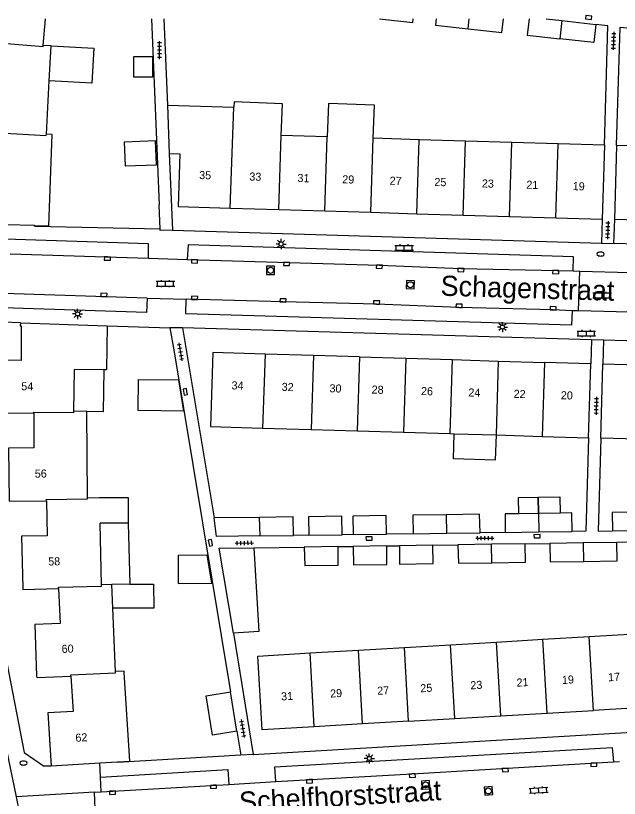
# Model space of a CAD drawing. Extents: x 125000 to 129004, y 397500 to 399008.
# Drawn here: x 126911.6 to 126986.5, y 398903.3 to 399000.4 of the extents above; entities that cross this region are included whole.
import ezdxf

# ---------------------------------------------------------------- set-up
doc = ezdxf.new("R2010")
doc.units = 0
for name, color, linetype in [('gg-afsc-erfafscheiding', 7, 'Continuous'), ('gg-afsc-muur', 7, 'Continuous'), ('gg-anno-huisnummerreeks BGT', 7, 'Continuous'), ('gg-anno-openbare ruimte label', 7, 'Continuous'), ('gg-bbg-bijgebouw', 7, 'Continuous'), ('gg-bbg-gedigitaliseerde bebouwing', 7, 'Continuous'), ('gg-bbg-gedigitaliseerde bijgebouw', 7, 'Continuous'), ('gg-bbg-hoofdgebouw', 7, 'Continuous'), ('gg-bbg-luifel en loopbrug', 7, 'Continuous'), ('gg-bbg-tussenscheiding', 7, 'Continuous'), ('gg-knt-verharding', 7, 'Continuous'), ('gg-knt-verharding nz', 7, 'Continuous'), ('gt-grn-weggrens', 7, 'Continuous'), ('gt-symb-brandkraan', 7, 'Continuous'), ('gt-symb-klinker verharding', 7, 'Continuous'), ('gt-symb-kolk', 7, 'Continuous'), ('gt-symb-lichtmast', 7, 'Continuous'), ('gt-symb-rioolschacht', 7, 'Continuous'), ('gt-symb-tegel verharding', 7, 'Continuous')]:
    doc.layers.add(name, color=color, linetype=linetype)

# ---------------------------------------------------------------- blocks, each defined once
blk = doc.blocks.new('gt0-KOLK')
at = {"layer": 'gt-symb-kolk'}
blk.add_lwpolyline([(0, 0), (0.375, 0), (0.375, 0.4), (-0.375, 0.4), (-0.375, 0), (0, 0)], dxfattribs=at)
blk = doc.blocks.new('gt0-KL1')
at = {"layer": 'gt-symb-klinker verharding'}
for p, q in [((-1.15, 0.3), (1.15, 0.3)), ((-1, -0.3), (-1, 0.3)), ((-0.5, 0.3), (-0.5, 0.45)), ((0, -0.3), (0, 0.3)), ((0.5, 0.3), (0.5, 0.45)), ((1, -0.3), (1, 0.3)), ((-1.15, -0.3), (1.15, -0.3)), ((-0.5, -0.45), (-0.5, -0.3)), ((0.5, -0.45), (0.5, -0.3))]:
    blk.add_line(p, q, dxfattribs=at)
blk = doc.blocks.new('gt0-RS')
at = {"layer": 'gt-symb-rioolschacht'}
blk.add_lwpolyline([(-0.5, -0.5), (0.5, -0.5), (0.5, 0.5), (-0.5, 0.5)], close=True, dxfattribs=at)
blk.add_circle((0, 0), 0.375, dxfattribs=at)
blk = doc.blocks.new('gt0-LMAST')
at = {"layer": 'gt-symb-lichtmast'}
for p, q in [((-0.182, 0.173), (-0.447, 0.438)), ((-0.005, 0.246), (-0.005, 0.621)), ((0.172, 0.173), (0.437, 0.438)), ((-0.255, -0.004), (-0.63, -0.004)), ((-0.182, -0.181), (-0.447, -0.446)), ((-0.005, -0.254), (-0.005, -0.629)), ((0.437, -0.446), (0.172, -0.181)), ((0.245, -0.004), (0.62, -0.004))]:
    blk.add_line(p, q, dxfattribs=at)
blk.add_circle((-0.005, -0.004), 0.25, dxfattribs=at)
blk = doc.blocks.new('gt0-BR')
at = {"layer": 'gt-symb-brandkraan'}
for centre, radius, start, end in [((-0.244, 0), 0.206, 107.56694, 252.43307), ((0.599, -2.664), 3, 106.89205, 107.56694), ((0, -0.691), 0.938, 73.10799, 106.89205), ((-0.599, -2.664), 3, 72.43309, 73.10799), ((0.244, 0), 0.206, 287.56695, 72.43309), ((0.599, 2.664), 3, 252.43307, 253.10797), ((0, 0.691), 0.938, 253.10797, 286.89206), ((-0.599, 2.664), 3, 286.89206, 287.56695)]:
    blk.add_arc(centre, radius, start, end, dxfattribs=at)
blk = doc.blocks.new('gt0-TEG1')
at = {"layer": 'gt-symb-tegel verharding'}
for p, q in [((-1.125, 0), (1.125, 0)), ((-0.9, -0.25), (-0.9, 0.25)), ((-0.45, -0.25), (-0.45, 0.25)), ((0, -0.25), (0, 0.25)), ((0.45, -0.25), (0.45, 0.25)), ((0.9, -0.25), (0.9, 0.25))]:
    blk.add_line(p, q, dxfattribs=at)

msp = doc.modelspace()

# ---------------------------------------------------------------- linework, layer by layer
at = {"layer": 'gg-afsc-erfafscheiding'}
for p, q in [((126928.494, 399000), (126929.417, 398976.919)), ((126930.026, 399000), (126930.451, 398989.282)), ((126930.689, 398983.287), (126931.066, 398973.781)), ((126932.334, 398961.672), (126936.26, 398938.085)), ((126931.299, 398958.659), (126938.266, 398916.484)), ((126947.973, 398935.925), (126946.093, 398935.899)), ((126953.492, 398936.005), (126952.112, 398935.985)), ((126960.921, 398936.111), (126957.632, 398936.064)), ((126972.36, 398936.275), (126969.23, 398936.23)), ((126957.65, 398934.599), (126959.22, 398934.623)), ((126963.36, 398934.685), (126966.479, 398934.732)), ((126974.808, 398934.858), (126977.888, 398934.905)), ((126987.807, 398935.055), (126986.177, 398935.03)), ((126951.611, 398934.507), (126953.511, 398934.536)), ((126938.631, 398923.78), (126941.071, 398908.725))]:
    msp.add_line(p, q, dxfattribs=at)
for points in [[(126984.65, 398984.321), (126985.081, 398999.146), (126983.571, 398999.314)], [(126986.163, 398984.276), (126986.612, 398998.976), (126988.66, 398998.748)], [(126982.674, 398948.022), (126982.331, 398936.418), (126980.649, 398936.394)], [(126984.197, 398947.983), (126983.856, 398936.44), (126985.639, 398936.466)]]:
    msp.add_lwpolyline(points, dxfattribs=at)
at = {"layer": 'gg-afsc-muur'}
for p, q in [((126929.536, 398973.882), (126929.417, 398976.919)), ((126922.976, 398961.917), (126930.763, 398961.665)), ((126930.763, 398961.665), (126931.299, 398958.659)), ((126941.182, 398934.364), (126947.432, 398934.444)), ((126939.07, 398911.62), (126939.553, 398908.614))]:
    msp.add_line(p, q, dxfattribs=at)
for points in [[(126929.536, 398973.882), (126913.995, 398974.244), (126913.98, 398974.346)], [(126939.553, 398908.614), (126924.26, 398907.704), (126924.271, 398907.809)]]:
    msp.add_lwpolyline(points, dxfattribs=at)
at = {"layer": 'gg-bbg-bijgebouw'}
for p, q in [((126977.416, 399000), (126979.383, 398999.781)), ((126979.383, 398999.781), (126983.571, 398999.314)), ((126976.422, 398938.624), (126974.029, 398938.59)), ((126976.472, 398938.625), (126976.422, 398938.624)), ((126976.522, 398938.626), (126976.472, 398938.625)), ((126979.164, 398938.663), (126976.522, 398938.626)), ((126941.88, 398938.129), (126936.26, 398938.085)), ((126941.943, 398935.839), (126946.093, 398935.899)), ((126947.973, 398935.925), (126952.112, 398935.985)), ((126953.492, 398936.005), (126957.632, 398936.064)), ((126960.921, 398936.111), (126965.075, 398936.17)), ((126965.075, 398936.17), (126969.23, 398936.23)), ((126972.36, 398936.275), (126976.504, 398936.334)), ((126976.504, 398936.334), (126980.649, 398936.394)), ((126985.639, 398936.466), (126989.784, 398936.526)), ((126963.36, 398934.685), (126959.22, 398934.623)), ((126970.643, 398934.795), (126966.479, 398934.732)), ((126974.808, 398934.858), (126970.643, 398934.795)), ((126982.033, 398934.968), (126977.888, 398934.905)), ((126986.177, 398935.03), (126982.033, 398934.968)), ((126951.611, 398934.507), (126947.432, 398934.444)), ((126947.432, 398934.444), (126947.477, 398932.153)), ((126957.65, 398934.599), (126953.511, 398934.536)), ((126939.07, 398911.62), (126938.266, 398916.484))]:
    msp.add_line(p, q, dxfattribs=at)
for points in [[(126956.772, 399000), (126960.877, 398999.542), (126960.928, 399000)], [(126963.796, 399000), (126963.71, 398999.226), (126967.733, 398998.778)], [(126967.733, 398998.778), (126971.948, 398998.309), (126972.137, 399000)], [(126975.316, 399000), (126975.089, 398997.959), (126979.13, 398997.509)], [(126983.571, 398999.314), (126983.318, 398997.043), (126979.13, 398997.509)], [(126969.23, 398936.23), (126969.177, 398938.52), (126965.033, 398938.461)], [(126974.029, 398938.59), (126972.327, 398938.565), (126972.36, 398936.275)], [(126980.649, 398936.394), (126980.616, 398938.684), (126979.164, 398938.663)], [(126989.751, 398938.816), (126985.606, 398938.756), (126985.639, 398936.466)], [(126941.943, 398935.839), (126936.554, 398935.762), (126936.26, 398938.085)], [(126946.093, 398935.899), (126946.03, 398938.189), (126941.88, 398938.129)], [(126952.112, 398935.985), (126952.08, 398938.275), (126947.94, 398938.215), (126947.973, 398935.925)], [(126957.632, 398936.064), (126957.599, 398938.355), (126953.459, 398938.295), (126953.492, 398936.005)], [(126965.033, 398938.461), (126960.888, 398938.401), (126960.921, 398936.111)], [(126959.22, 398934.623), (126959.254, 398932.334), (126963.394, 398932.395), (126963.36, 398934.685)], [(126966.479, 398934.732), (126966.554, 398932.441), (126970.699, 398932.505)], [(126970.699, 398932.505), (126974.843, 398932.568), (126974.808, 398934.858)], [(126977.888, 398934.905), (126977.923, 398932.613), (126982.068, 398932.677)], [(126982.068, 398932.677), (126986.212, 398932.74), (126986.177, 398935.03)], [(126938.631, 398923.78), (126936.882, 398934.33), (126941.182, 398934.364)], [(126941.182, 398934.364), (126941.788, 398923.97), (126938.631, 398923.78)], [(126947.477, 398932.153), (126951.646, 398932.217), (126951.611, 398934.507)], [(126953.511, 398934.536), (126953.545, 398932.246), (126957.685, 398932.309), (126957.65, 398934.599)], [(126939.07, 398911.62), (126936.05, 398911.125), (126935.267, 398916.003), (126938.266, 398916.484)]]:
    msp.add_lwpolyline(points, dxfattribs=at)
at = {"layer": 'gg-bbg-gedigitaliseerde bebouwing'}
for p, q in [((126915.054, 398996.709), (126915.33, 399000)), ((126930.451, 398989.282), (126938.698, 398989.046)), ((126930.451, 398989.282), (126930.689, 398983.287)), ((126950.283, 398985.339), (126944.576, 398985.508)), ((126961.678, 398985.002), (126955.981, 398985.171)), ((126967.422, 398984.832), (126961.678, 398985.002)), ((126973.166, 398984.661), (126967.422, 398984.832)), ((126978.91, 398984.491), (126973.166, 398984.661)), ((126984.65, 398984.321), (126978.91, 398984.491)), ((126930.689, 398983.287), (126931.996, 398983.25)), ((126922.551, 398956.447), (126918.929, 398956.494)), ((126925.6, 398937.437), (126922.101, 398937.42))]:
    msp.add_line(p, q, dxfattribs=at)
for points in [[(126944.576, 398985.508), (126944.718, 398989.469), (126938.721, 398989.683), (126938.698, 398989.046)], [(126955.981, 398985.171), (126956.142, 398989.28), (126950.447, 398989.505), (126950.283, 398985.339)], [(126922.976, 398961.917), (126922.905, 398956.442), (126922.551, 398956.447)], [(126920.554, 398940.545), (126922.028, 398940.601), (126925.585, 398940.618), (126925.6, 398937.437)]]:
    msp.add_lwpolyline(points, dxfattribs=at)
at = {"layer": 'gg-bbg-gedigitaliseerde bijgebouw'}
msp.add_line((126925.773, 398929.851), (126923.578, 398929.801), dxfattribs=at)
for points in [[(126926.249, 398995.282), (126926.257, 398992.805), (126928.643, 398992.812), (126928.635, 398995.29), (126926.249, 398995.282)], [(126925.081, 398984.693), (126925.199, 398981.743), (126929.087, 398981.898), (126928.969, 398984.849), (126925.081, 398984.693)], [(126932.452, 398951.31), (126926.817, 398951.383), (126926.868, 398955.253), (126931.811, 398955.188), (126932.452, 398951.31)], [(126935.947, 398929.957), (126935.372, 398933.439), (126931.772, 398933.426), (126931.785, 398929.942), (126935.947, 398929.957)], [(126925.773, 398929.851), (126928.741, 398929.863), (126928.753, 398926.881), (126923.693, 398926.86)]]:
    msp.add_lwpolyline(points, dxfattribs=at)
at = {"layer": 'gg-bbg-hoofdgebouw'}
for p, q in [((126916.04, 398996.638), (126915.054, 398996.709)), ((126915.802, 398992.312), (126916.04, 398996.638)), ((126915.438, 398985.698), (126915.802, 398992.312)), ((126984.65, 398984.321), (126984.383, 398975.141)), ((126986.163, 398984.276), (126985.883, 398975.1)), ((126991.905, 398984.106), (126986.163, 398984.276)), ((126938.25, 398976.505), (126944.267, 398976.327)), ((126944.267, 398976.327), (126949.965, 398976.158)), ((126949.965, 398976.158), (126955.662, 398975.99)), ((126955.662, 398975.99), (126961.406, 398975.82)), ((126961.406, 398975.82), (126967.15, 398975.651)), ((126967.15, 398975.651), (126972.895, 398975.481)), ((126972.895, 398975.481), (126978.639, 398975.31)), ((126913.98, 398974.346), (126910.389, 398974.439)), ((126978.639, 398975.31), (126984.383, 398975.141)), ((126991.636, 398974.931), (126985.883, 398975.1)), ((126912.219, 398962.279), (126922.976, 398961.917)), ((126948.581, 398958.222), (126942.574, 398958.402)), ((126954.291, 398958.051), (126948.581, 398958.222)), ((126954.291, 398958.051), (126960.023, 398957.879)), ((126960.023, 398957.879), (126965.756, 398957.707)), ((126965.756, 398957.707), (126971.488, 398957.536)), ((126971.488, 398957.536), (126977.221, 398957.364)), ((126982.953, 398957.192), (126977.221, 398957.364)), ((126982.674, 398948.022), (126982.953, 398957.192)), ((126984.197, 398947.983), (126984.461, 398957.155)), ((126990.2, 398956.989), (126984.461, 398957.155)), ((126918.861, 398951.298), (126918.929, 398956.494)), ((126920.48, 398951.28), (126918.861, 398951.298)), ((126920.554, 398940.545), (126920.48, 398951.28)), ((126942.249, 398949.218), (126948.299, 398949.039)), ((126948.299, 398949.039), (126954.006, 398948.87)), ((126954.006, 398948.87), (126959.748, 398948.7)), ((126959.748, 398948.7), (126965.481, 398948.531)), ((126965.481, 398948.531), (126966.028, 398948.515)), ((126966.028, 398948.515), (126971.213, 398948.361)), ((126971.213, 398948.361), (126976.946, 398948.191)), ((126976.946, 398948.191), (126982.674, 398948.022)), ((126989.929, 398947.812), (126984.197, 398947.983)), ((126922.276, 398929.768), (126922.101, 398937.42)), ((126923.578, 398929.801), (126922.276, 398929.768)), ((126924.001, 398918.997), (126923.693, 398926.86)), ((126971.285, 398922.67), (126977.024, 398923.007)), ((126977.024, 398923.007), (126982.763, 398923.345)), ((126982.763, 398923.345), (126988.475, 398923.68)), ((126954.151, 398921.662), (126959.852, 398921.997)), ((126959.852, 398921.997), (126965.547, 398922.332)), ((126965.547, 398922.332), (126971.285, 398922.67)), ((126948.162, 398921.31), (126954.151, 398921.662)), ((126989.039, 398914.513), (126983.3, 398914.177)), ((126966.083, 398913.169), (126971.822, 398913.505)), ((126971.822, 398913.505), (126977.561, 398913.841)), ((126977.561, 398913.841), (126983.3, 398914.177)), ((126954.654, 398912.5), (126948.664, 398912.149)), ((126960.344, 398912.833), (126954.654, 398912.5)), ((126960.344, 398912.833), (126966.083, 398913.169)), ((126916.025, 398907.32), (126922.065, 398907.678)), ((126922.065, 398907.678), (126924.271, 398907.809))]:
    msp.add_line(p, q, dxfattribs=at)
for points in [[(126913.98, 398974.346), (126915.746, 398974.3), (126916.153, 398985.653), (126915.438, 398985.698)], [(126931.996, 398983.25), (126931.808, 398976.695), (126938.25, 398976.505)], [(126912.219, 398962.279), (126912.207, 398961.925), (126912.334, 398961.924), (126912.297, 398957.614), (126909.137, 398957.641), (126909.082, 398951.103), (126913.882, 398951.063)], [(126942.574, 398958.402), (126936.067, 398958.597), (126935.794, 398949.409), (126942.249, 398949.218)], [(126913.882, 398951.063), (126913.907, 398946.746), (126910.757, 398946.721), (126910.809, 398940.164), (126915.439, 398940.201)], [(126915.439, 398940.201), (126915.536, 398935.861), (126912.377, 398935.792), (126912.517, 398929.36)], [(126912.517, 398929.36), (126912.52, 398929.2), (126916.959, 398929.296)], [(126916.959, 398929.296), (126917.154, 398924.959), (126913.996, 398924.841), (126914.236, 398918.427)], [(126948.664, 398912.149), (126942.206, 398911.771), (126941.663, 398920.928), (126948.162, 398921.31)], [(126925.099, 398918.904), (126925.089, 398919.064), (126924.001, 398918.997)], [(126914.236, 398918.427), (126914.242, 398918.267), (126918.489, 398918.426)], [(126918.489, 398918.426), (126918.784, 398914.067), (126915.62, 398913.871), (126916.025, 398907.32)], [(126924.271, 398907.809), (126925.78, 398907.898), (126925.099, 398918.904)]]:
    msp.add_lwpolyline(points, dxfattribs=at)
at = {"layer": 'gg-bbg-luifel en loopbrug'}
msp.add_line((126925.6, 398937.437), (126925.773, 398929.851), dxfattribs=at)
for points in [[(126916.04, 398996.638), (126921.324, 398996.347), (126921.086, 398992.022), (126915.802, 398992.312)], [(126922.551, 398956.447), (126922.483, 398951.254), (126920.48, 398951.28)], [(126971.213, 398948.361), (126971.12, 398945.23), (126965.935, 398945.383), (126966.028, 398948.515)], [(126974.029, 398938.59), (126974, 398940.615), (126976.393, 398940.649), (126976.422, 398938.624)], [(126976.522, 398938.626), (126976.493, 398940.651), (126979.135, 398940.689), (126979.164, 398938.663)]]:
    msp.add_lwpolyline(points, dxfattribs=at)
at = {"layer": 'gg-bbg-tussenscheiding'}
for p, q in [((126967.733, 398998.778), (126967.869, 399000)), ((126979.383, 398999.781), (126979.13, 398997.509)), ((126938.25, 398976.505), (126938.698, 398989.046)), ((126944.267, 398976.327), (126944.576, 398985.508)), ((126949.965, 398976.158), (126950.283, 398985.339)), ((126955.662, 398975.99), (126955.981, 398985.171)), ((126961.406, 398975.82), (126961.678, 398985.002)), ((126967.15, 398975.651), (126967.422, 398984.832)), ((126972.895, 398975.481), (126973.166, 398984.661)), ((126978.639, 398975.31), (126978.91, 398984.491)), ((126942.574, 398958.402), (126942.249, 398949.218)), ((126948.581, 398958.222), (126948.299, 398949.039)), ((126954.291, 398958.051), (126954.006, 398948.87)), ((126960.023, 398957.879), (126959.748, 398948.7)), ((126965.756, 398957.707), (126965.481, 398948.531)), ((126971.488, 398957.536), (126971.213, 398948.361)), ((126977.221, 398957.364), (126976.946, 398948.191)), ((126976.472, 398938.625), (126976.504, 398936.334)), ((126941.943, 398935.839), (126941.88, 398938.129)), ((126965.033, 398938.461), (126965.075, 398936.17)), ((126970.699, 398932.505), (126970.643, 398934.795)), ((126982.033, 398934.968), (126982.068, 398932.677)), ((126923.693, 398926.86), (126923.578, 398929.801)), ((126977.561, 398913.841), (126977.024, 398923.007)), ((126983.3, 398914.177), (126982.763, 398923.345)), ((126960.344, 398912.833), (126959.852, 398921.997)), ((126966.083, 398913.169), (126965.547, 398922.332)), ((126971.822, 398913.505), (126971.285, 398922.67)), ((126948.664, 398912.149), (126948.162, 398921.31)), ((126954.654, 398912.5), (126954.151, 398921.662))]:
    msp.add_line(p, q, dxfattribs=at)
for points in [[(126909.442, 398996.885), (126909.45, 398997.041), (126915.042, 398996.563), (126915.054, 398996.709)], [(126909.536, 398985.669), (126909.542, 398985.845), (126915.429, 398985.531), (126915.438, 398985.698)], [(126913.882, 398951.063), (126913.881, 398951.203), (126918.859, 398951.14), (126918.861, 398951.298)], [(126915.439, 398940.201), (126915.435, 398940.372), (126920.555, 398940.426), (126920.554, 398940.545)], [(126916.959, 398929.296), (126916.951, 398929.473), (126922.28, 398929.608), (126922.276, 398929.768)], [(126918.489, 398918.426), (126918.476, 398918.613), (126924.007, 398918.856), (126924.001, 398918.997)]]:
    msp.add_lwpolyline(points, dxfattribs=at)
at = {"layer": 'gg-knt-verharding'}
for p, q in [((126984.383, 398975.141), (126984.297, 398972.176)), ((126985.883, 398975.1), (126985.792, 398972.131)), ((126931.066, 398973.781), (126984.297, 398972.176)), ((126984.297, 398972.176), (126985.792, 398972.131)), ((127033.023, 398970.721), (126985.792, 398972.131)), ((126928.11, 398970.308), (126932.92, 398970.144)), ((126980.785, 398968.729), (126981.6, 398968.693)), ((126981.453, 398963.762), (126981.6, 398968.693)), ((126981.6, 398968.693), (126987.833, 398968.506)), ((126927.948, 398965.357), (126932.799, 398965.203)), ((126981.453, 398963.762), (126980.668, 398963.779)), ((126987.686, 398963.585), (126981.453, 398963.762)), ((126912.219, 398962.279), (126910.024, 398962.358)), ((126932.334, 398961.672), (126930.763, 398961.665)), ((126983.044, 398960.185), (126932.334, 398961.672)), ((126983.044, 398960.185), (126982.953, 398957.192)), ((126984.547, 398960.136), (126983.044, 398960.185)), ((126984.547, 398960.136), (126984.461, 398957.155)), ((127032.888, 398958.707), (126984.547, 398960.136)), ((126941.071, 398908.725), (126989.212, 398911.562)), ((126941.071, 398908.725), (126939.553, 398908.614)), ((126985.758, 398907.82), (126986.506, 398907.857)), ((126922.225, 398904.085), (126922.143, 398905.899)), ((126938.08, 398905.008), (126943.88, 398905.35)), ((126921.653, 398899.131), (126921.395, 398904.03))]:
    msp.add_line(p, q, dxfattribs=at)
for points in [[(126931.066, 398973.781), (126929.544, 398973.752), (126929.536, 398973.882)], [(126928.11, 398970.308), (126928.125, 398972.096), (126910.335, 398972.651)], [(126980.785, 398968.729), (126980.813, 398970.483), (126933.02, 398971.955), (126932.92, 398970.144)], [(126911.722, 398903.469), (126910.27, 398910.673), (126908.039, 398922.231), (126906.531, 398930.762), (126904.33, 398945.539), (126902.874, 398956.982), (126901.818, 398966.206)], [(126927.948, 398965.357), (126927.87, 398963.579), (126910.078, 398964.139)], [(126980.668, 398963.779), (126980.566, 398962.002), (126932.75, 398963.414), (126932.799, 398965.203)], [(126904.54, 398960.476), (126906.371, 398945.761), (126908.22, 398933.284), (126910.098, 398922.461), (126912.687, 398908.981)], [(126943.88, 398905.35), (126943.759, 398907.195), (126985.591, 398909.593), (126985.758, 398907.82)], [(126912.687, 398908.981), (126915.074, 398907.317), (126916.025, 398907.32)], [(126922.143, 398905.899), (126937.93, 398906.847), (126938.08, 398905.008)], [(126921.395, 398904.03), (126921.394, 398904.058), (126922.225, 398904.085)], [(126912.786, 398898.617), (126912.173, 398901.229), (126911.722, 398903.469)]]:
    msp.add_lwpolyline(points, dxfattribs=at)
at = {"layer": 'gg-knt-verharding nz'}
for p, q in [((126910.952, 398970.831), (126928.11, 398970.308)), ((126927.948, 398965.357), (126910.143, 398965.897)), ((126922.225, 398904.085), (126938.08, 398905.008))]:
    msp.add_line(p, q, dxfattribs=at)
for points in [[(126932.92, 398970.144), (126956.74, 398969.439), (126966.864, 398969.037), (126980.785, 398968.729)], [(126980.668, 398963.779), (126978.282, 398963.884), (126966.615, 398964.192), (126956.39, 398964.607), (126944.784, 398964.864), (126932.799, 398965.203)], [(126943.88, 398905.35), (126960.811, 398906.294), (126985.758, 398907.82)]]:
    msp.add_lwpolyline(points, dxfattribs=at)
at = {"layer": 'gt-grn-weggrens'}
for p, q in [((126922.143, 398905.899), (126922.065, 398907.678)), ((126921.395, 398904.03), (126911.722, 398903.469))]:
    msp.add_line(p, q, dxfattribs=at)

# ---------------------------------------------------------------- block references
at = {"layer": 'gt-symb-brandkraan', "rotation": -0.2291818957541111}
msp.add_blockref('gt0-BR', (126984.172, 398970.808), dxfattribs=at)
at = {"layer": 'gt-symb-brandkraan'}
msp.add_blockref('gt0-BR', (126912.605, 398907.65), dxfattribs=at)
at = {"layer": 'gt-symb-klinker verharding'}
for p in [(126959.824, 398971.588), (126930.224, 398967.138), (126984.37, 398965.687), (126982.411, 398960.948)]:
    msp.add_blockref('gt0-KL1', p, dxfattribs=at)
at = {"layer": 'gt-symb-klinker verharding', "rotation": 3.4404948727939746}
msp.add_blockref('gt0-KL1', (126976.502, 398904.275), dxfattribs=at)
at = {"layer": 'gt-symb-kolk'}
for p, rotation in [((126982.687, 398999.954), -6.371822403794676), ((126923.016, 398970.456), 178.28164199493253), ((126933.82, 398970.105), 177.53533664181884), ((126945.252, 398969.782), 178.33888795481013), ((126956.74, 398969.439), 178.28164199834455), ((126966.864, 398969.037), 178.10803458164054), ((126978.619, 398968.787), 178.28164199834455), ((126922.578, 398965.526), -1.775600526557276), ((126933.824, 398965.176), -1.7183580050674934), ((126944.784, 398964.864), -1.7183579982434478), ((126956.39, 398964.607), -1.949254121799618), ((126966.615, 398964.192), -1.6611120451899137), ((126978.282, 398963.884), -2.521907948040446), ((126932.877, 398953.752), 98.80280446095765), ((126955.464, 398935.319), 1.031212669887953), ((126976.294, 398935.592), 0.973934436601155), ((126935.984, 398935.012), 99.72596567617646), ((126983.324, 398907.648), -176.67392639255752), ((126972.344, 398906.991), -176.67392639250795), ((126948.07, 398905.593), -176.6739263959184), ((126960.811, 398906.294), -176.7883742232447), ((126936.157, 398904.899), -176.67392638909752), ((126923.631, 398904.166), -176.67392639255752)]:
    msp.add_blockref('gt0-KOLK', p, dxfattribs=dict(at, rotation=rotation))
at = {"layer": 'gt-symb-lichtmast'}
for p in [(126944.558, 398972.062), (126919.319, 398963.379), (126972.01, 398961.757), (126955.496, 398908.234)]:
    msp.add_blockref('gt0-LMAST', p, dxfattribs=at)
at = {"layer": 'gt-symb-rioolschacht'}
msp.add_blockref('gt0-RS', (126943.243, 398968.791), dxfattribs=at)
for p, rotation in [((126960.582, 398967.006), -2.235636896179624), ((126962.475, 398904.946), 2.865265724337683), ((126970.263, 398904.193), 4.187704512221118)]:
    msp.add_blockref('gt0-RS', p, dxfattribs=dict(at, rotation=rotation))
at = {"layer": 'gt-symb-tegel verharding'}
for p, rotation in [((126985.784, 398997.271), -91.71835800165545), ((126929.468, 398996.105), 90), ((126985.064, 398973.781), -91.71835800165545), ((126932.073, 398958.685), -80.5565250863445), ((126983.641, 398951.985), -91.71835800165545), ((126969.831, 398935.555), 0.8593722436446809), ((126940.001, 398934.953), 0.8593722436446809), ((126939.792, 398911.937), -80.55652508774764)]:
    msp.add_blockref('gt0-TEG1', p, dxfattribs=dict(at, rotation=rotation))

# ---------------------------------------------------------------- texts
at = {"layer": 'gg-anno-huisnummerreeks BGT'}
for s, rotation, p in [('35', 358.3, (126934.375, 398980.121)), ('33', 358.3, (126940.603, 398979.937)), ('31', 358.3, (126946.568, 398979.76)), ('29', 358.3, (126952.123, 398979.596)), ('27', 358.3, (126958.005, 398979.422)), ('25', 358.3, (126963.552, 398979.258)), ('23', 358.3, (126969.437, 398979.085)), ('21', 358.3, (126974.956, 398978.921)), ('19', 358.3, (126980.708, 398978.751)), ('34', 358.3, (126938.39, 398954.025)), ('54', 359.5, (126912.329, 398953.907)), ('32', 358.3, (126944.614, 398953.838)), ('30', 358.3, (126950.542, 398953.661)), ('28', 358.3, (126955.77, 398953.504)), ('26', 358.3, (126961.891, 398953.32)), ('24', 358.3, (126967.759, 398953.145)), ('22', 358.3, (126973.378, 398952.977)), ('20', 358.3, (126979.231, 398952.801)), ('56', 0.5, (126914.009, 398943.066)), ('58', 1.3, (126915.68, 398932.163)), ('60', 2.1, (126917.354, 398921.309)), ('21', 3.3, (126973.778, 398917.126)), ('19', 3.3, (126979.412, 398917.456)), ('17', 3.3, (126985.129, 398917.791)), ('27', 3.3, (126956.496, 398916.114)), ('25', 3.3, (126961.842, 398916.427)), ('23', 3.3, (126968.052, 398916.791)), ('31', 3.3, (126944.579, 398915.416)), ('29', 3.3, (126950.66, 398915.773)), ('62', 3.6, (126919.072, 398910.28))]:
    msp.add_text(s, height=1, rotation=rotation, dxfattribs=at).set_placement(p)
at = {"layer": 'gg-anno-openbare ruimte label'}
for s, rotation, p in [('Schagenstraat', 358.3, (126964.307, 398965.65)), ('Schelfhorststraat', 3.4, (126939.43, 398901.566))]:
    msp.add_text(s, height=2.5, rotation=rotation, dxfattribs=at).set_placement(p)

doc.saveas('drawing.dxf')
